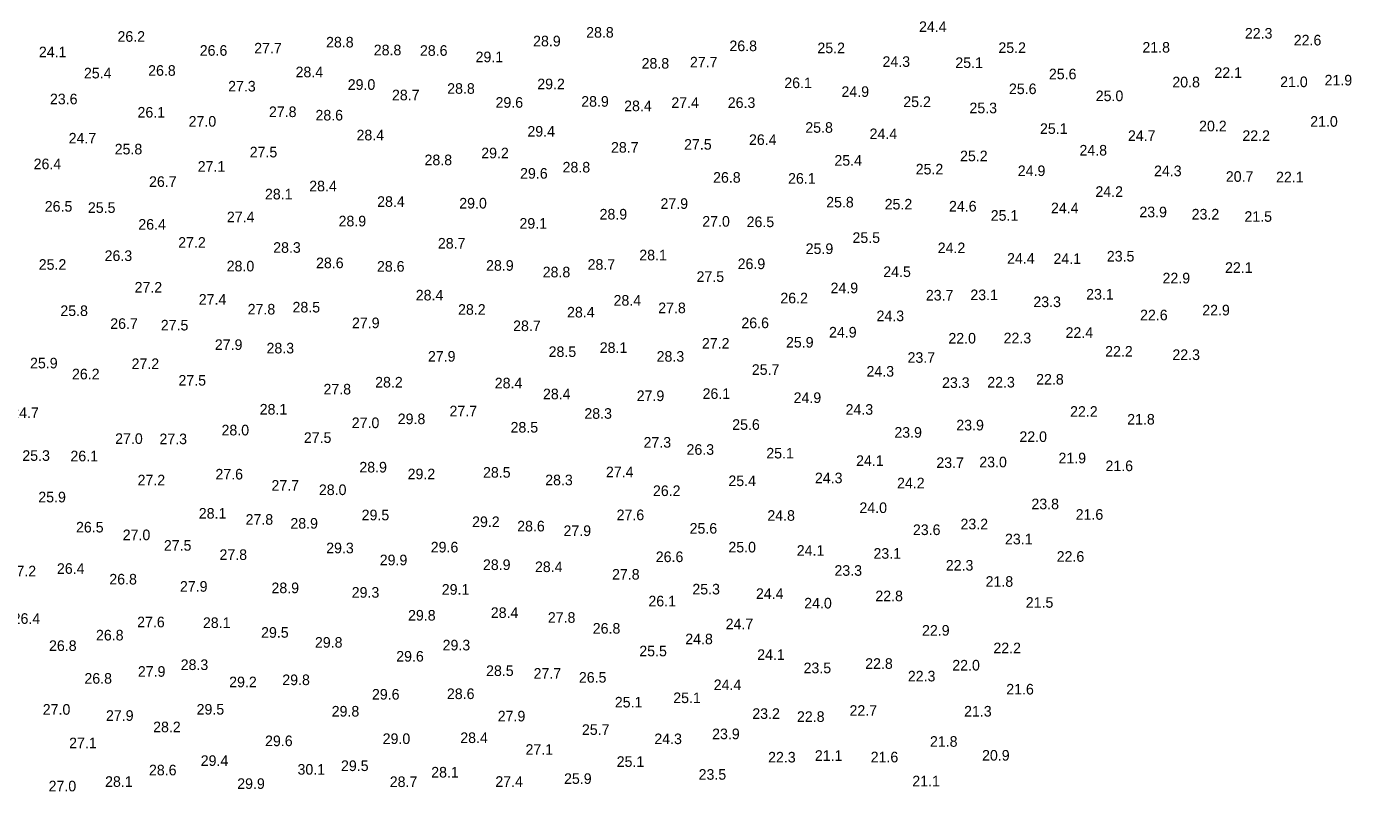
# Model space of a CAD drawing. Extents: x 3040093 to 3056816, y 408076 to 509144.
# Drawn here: x 3044324 to 3044949, y 432643 to 433004 of the extents above; entities that cross this region are included whole.
import ezdxf

# ---------------------------------------------------------------- set-up
doc = ezdxf.new("R2010")
doc.units = 0
doc.layers.add('V-TOPO-SOUN-0610', color=7, linetype='Continuous')

msp = doc.modelspace()

# ---------------------------------------------------------------- texts
at = {"layer": 'V-TOPO-SOUN-0610'}
for s, p in [('28.8 ', (3044587.78, 432998.72)), ('24.4 ', (3044744.8, 433001.41)), ('26.2 ', (3044366.69, 432996.79)), ('28.8 ', (3044465.08, 432994.1)), ('28.9 ', (3044562.75, 432994.62)), ('26.8 ', (3044655.37, 432992.36)), ('22.3 ', (3044898.51, 432998.29)), ('22.6 ', (3044921.57, 432995.05)), ('24.1 ', (3044329.61, 432989.47)), ('26.6 ', (3044405.5, 432990.19)), ('27.7 ', (3044431.19, 432991.27)), ('28.8 ', (3044487.59, 432990.39)), ('28.6 ', (3044509.37, 432990.16)), ('29.1 ', (3044535.62, 432987.14)), ('25.2 ', (3044696.87, 432991.4)), ('25.2 ', (3044782.24, 432991.5)), ('21.8 ', (3044850.18, 432991.67)), ('26.8 ', (3044381.16, 432980.74)), ('28.4 ', (3044450.71, 432980.02)), ('28.8 ', (3044613.93, 432984.12)), ('27.7 ', (3044636.73, 432984.68)), ('24.3 ', (3044727.58, 432984.94)), ('25.1 ', (3044761.93, 432984.42)), ('22.1 ', (3044884.14, 432979.73)), ('25.4 ', (3044350.87, 432979.5)), ('29.0 ', (3044475.32, 432974.11)), ('29.2 ', (3044564.72, 432974.38)), ('26.1 ', (3044681.25, 432974.9)), ('25.6 ', (3044806.06, 432979.07)), ('20.8 ', (3044864.29, 432975.26)), ('21.0 ', (3044915.14, 432975.39)), ('21.9 ', (3044936.11, 432976.18)), ('23.6 ', (3044334.83, 432967.29)), ('27.3 ', (3044418.89, 432973.33)), ('28.7 ', (3044496.18, 432969.16)), ('28.8 ', (3044522.23, 432972.24)), ('24.9 ', (3044708.22, 432970.77)), ('25.6 ', (3044787.22, 432972.08)), ('25.0 ', (3044828.17, 432968.77)), ('26.1 ', (3044376.14, 432961.02)), ('27.8 ', (3044438.14, 432961.25)), ('29.6 ', (3044545.03, 432965.65)), ('28.9 ', (3044585.45, 432966.14)), ('28.4 ', (3044605.7, 432964.04)), ('27.4 ', (3044627.97, 432965.58)), ('26.3 ', (3044654.58, 432965.58)), ('25.2 ', (3044737.39, 432965.98)), ('25.3 ', (3044768.59, 432963.06)), ('27.0 ', (3044400.25, 432956.73)), ('28.6 ', (3044460.09, 432959.65)), ('21.0 ', (3044929.32, 432956.69)), ('24.7 ', (3044343.66, 432948.79)), ('28.4 ', (3044479.45, 432950.26)), ('29.4 ', (3044560.06, 432952.03)), ('25.8 ', (3044691.16, 432953.84)), ('24.4 ', (3044721.48, 432950.85)), ('25.1 ', (3044801.86, 432953.31)), ('24.7 ', (3044843.36, 432950)), ('20.2 ', (3044876.92, 432954.53)), ('22.2 ', (3044897.33, 432950)), ('25.8 ', (3044365.38, 432943.64)), ('27.5 ', (3044429.06, 432942.23)), ('28.7 ', (3044599.5, 432944.46)), ('27.5 ', (3044633.98, 432945.87)), ('26.4 ', (3044664.59, 432948.1)), ('24.8 ', (3044820.49, 432943.11)), ('26.4 ', (3044327.15, 432936.65)), ('28.8 ', (3044511.54, 432938.55)), ('29.2 ', (3044538.28, 432941.8)), ('25.4 ', (3044704.88, 432938.32)), ('25.2 ', (3044764.16, 432940.42)), ('27.1 ', (3044404.52, 432935.47)), ('29.6 ', (3044556.61, 432932.19)), ('28.8 ', (3044576.66, 432935.11)), ('26.8 ', (3044647.66, 432930.28)), ('26.1 ', (3044683.03, 432929.82)), ('25.2 ', (3044743.23, 432934.19)), ('24.9 ', (3044791.39, 432933.43)), ('24.3 ', (3044855.66, 432933.37)), ('20.7 ', (3044889.52, 432930.71)), ('22.1 ', (3044913.21, 432930.45)), ('26.7 ', (3044381.58, 432928.31)), ('28.4 ', (3044457.14, 432926.21)), ('24.2 ', (3044828.01, 432923.62)), ('28.1 ', (3044436.27, 432922.41)), ('28.4 ', (3044489.19, 432918.9)), ('29.0 ', (3044527.91, 432918.11)), ('27.9 ', (3044622.85, 432917.95)), ('25.8 ', (3044701, 432918.6)), ('25.2 ', (3044728.6, 432917.65)), ('26.5 ', (3044332.4, 432916.63)), ('25.5 ', (3044352.74, 432916.04)), ('27.4 ', (3044418.3, 432911.62)), ('28.9 ', (3044594.11, 432912.93)), ('24.6 ', (3044758.94, 432916.7)), ('25.1 ', (3044778.63, 432912.34)), ('24.4 ', (3044807.04, 432915.88)), ('23.9 ', (3044848.74, 432913.98)), ('23.2 ', (3044873.41, 432912.93)), ('21.5 ', (3044898.31, 432911.84)), ('26.4 ', (3044376.53, 432908.14)), ('28.9 ', (3044470.99, 432909.68)), ('29.1 ', (3044556.32, 432908.6)), ('27.0 ', (3044642.54, 432909.55)), ('26.5 ', (3044663.47, 432909.32)), ('27.2 ', (3044395.33, 432899.61)), ('28.7 ', (3044517.84, 432899.21)), ('25.5 ', (3044713.41, 432901.87)), ('26.3 ', (3044360.62, 432893.34)), ('28.3 ', (3044440.15, 432897.21)), ('28.1 ', (3044612.85, 432893.64)), ('25.9 ', (3044691.33, 432896.65)), ('24.2 ', (3044753.63, 432897.05)), ('23.5 ', (3044833.39, 432893.11)), ('25.2 ', (3044329.55, 432889.21)), ('28.0 ', (3044418.2, 432888.45)), ('28.6 ', (3044460.36, 432889.96)), ('28.6 ', (3044489.1, 432888.32)), ('28.9 ', (3044540.57, 432888.75)), ('28.7 ', (3044588.47, 432889.21)), ('26.9 ', (3044659.24, 432889.53)), ('24.4 ', (3044786.34, 432892.06)), ('24.1 ', (3044808.22, 432891.96)), ('22.1 ', (3044889.16, 432887.76)), ('28.8 ', (3044567.28, 432885.63)), ('27.5 ', (3044639.85, 432883.47)), ('24.5 ', (3044727.94, 432885.79)), ('22.9 ', (3044859.67, 432882.78)), ('27.2 ', (3044374.76, 432878.45)), ('28.4 ', (3044507.4, 432874.74)), ('24.9 ', (3044703.07, 432878.15)), ('23.7 ', (3044748.02, 432874.71)), ('23.1 ', (3044769.02, 432874.87)), ('23.1 ', (3044823.64, 432875.16)), ('25.8 ', (3044339.75, 432867.39)), ('27.4 ', (3044405.04, 432872.74)), ('27.8 ', (3044428.1, 432868.11)), ('28.5 ', (3044449.27, 432869.06)), ('28.2 ', (3044527.35, 432867.98)), ('28.4 ', (3044600.71, 432872.28)), ('27.8 ', (3044621.77, 432868.73)), ('26.2 ', (3044679.38, 432873.36)), ('23.3 ', (3044798.74, 432871.59)), ('22.9 ', (3044878.4, 432867.68)), ('26.7 ', (3044363.28, 432861.32)), ('27.9 ', (3044477.32, 432861.65)), ('28.4 ', (3044578.76, 432866.7)), ('26.6 ', (3044661.01, 432861.65)), ('24.3 ', (3044724.76, 432864.96)), ('22.6 ', (3044849.07, 432865.36)), ('27.5 ', (3044387.13, 432860.57)), ('28.7 ', (3044553.33, 432860.27)), ('24.9 ', (3044702.35, 432857.25)), ('22.4 ', (3044813.93, 432857.09)), ('27.9 ', (3044412.62, 432851.38)), ('28.3 ', (3044437, 432849.74)), ('28.1 ', (3044594.18, 432849.97)), ('27.2 ', (3044642.38, 432852)), ('25.9 ', (3044682.04, 432852.49)), ('22.0 ', (3044758.65, 432854.4)), ('22.3 ', (3044784.7, 432854.5)), ('25.9 ', (3044325.45, 432842.68)), ('27.2 ', (3044373.35, 432842.36)), ('27.9 ', (3044513.14, 432845.87)), ('28.5 ', (3044570.07, 432848.07)), ('28.3 ', (3044621.02, 432845.83)), ('23.7 ', (3044739.39, 432845.31)), ('22.2 ', (3044832.6, 432848.23)), ('22.3 ', (3044864.32, 432846.62)), ('26.2 ', (3044345.23, 432837.5)), ('25.7 ', (3044665.93, 432839.63)), ('24.3 ', (3044720.03, 432838.81)), ('27.5 ', (3044395.46, 432834.55)), ('27.8 ', (3044463.87, 432830.38)), ('28.2 ', (3044488.24, 432833.66)), ('28.4 ', (3044544.67, 432833.24)), ('23.3 ', (3044755.66, 432833.47)), ('22.3 ', (3044776.99, 432833.66)), ('22.8 ', (3044800.05, 432835.04)), ('28.4 ', (3044567.41, 432828.12)), ('27.9 ', (3044611.63, 432827.26)), ('26.1 ', (3044642.7, 432828.28)), ('24.9 ', (3044685.65, 432826.35)), ('24.7 ', (3044316.59, 432819.23)), ('28.1 ', (3044433.78, 432820.9)), ('27.7 ', (3044523.31, 432820.05)), ('28.3 ', (3044586.93, 432818.9)), ('24.3 ', (3044710.16, 432820.8)), ('22.2 ', (3044816.06, 432819.85)), ('28.0 ', (3044415.77, 432811.06)), ('27.0 ', (3044477.22, 432814.5)), ('29.8 ', (3044498.91, 432816.37)), ('28.5 ', (3044552.12, 432812.4)), ('25.6 ', (3044656.68, 432813.68)), ('23.9 ', (3044762.39, 432813.42)), ('21.8 ', (3044843, 432816.18)), ('27.0 ', (3044365.6, 432807.05)), ('27.3 ', (3044386.5, 432806.92)), ('27.5 ', (3044454.61, 432807.51)), ('27.3 ', (3044614.85, 432805.28)), ('23.9 ', (3044733.16, 432809.97)), ('22.0 ', (3044792.15, 432807.97)), ('25.3 ', (3044321.81, 432799.05)), ('26.1 ', (3044344.51, 432798.82)), ('26.3 ', (3044635.13, 432801.9)), ('25.1 ', (3044672.76, 432800.17)), ('28.9 ', (3044480.79, 432793.57)), ('24.1 ', (3044715.11, 432796.65)), ('23.7 ', (3044752.97, 432795.7)), ('23.0 ', (3044773.22, 432796)), ('21.9 ', (3044810.58, 432797.87)), ('21.6 ', (3044832.76, 432794.19)), ('27.2 ', (3044376.17, 432787.47)), ('27.6 ', (3044412.91, 432790.26)), ('29.2 ', (3044503.56, 432790.36)), ('28.5 ', (3044539.13, 432791.11)), ('28.3 ', (3044568.46, 432787.53)), ('27.4 ', (3044597.1, 432791.31)), ('25.4 ', (3044654.88, 432787.14)), ('24.3 ', (3044695.69, 432788.49)), ('24.2 ', (3044734.44, 432786.09)), ('27.7 ', (3044439.33, 432784.97)), ('28.0 ', (3044461.7, 432782.91)), ('26.2 ', (3044619.28, 432782.45)), ('25.9 ', (3044329.35, 432779.46)), ('24.0 ', (3044716.69, 432774.44)), ('23.8 ', (3044797.82, 432776.22)), ('28.1 ', (3044405.04, 432771.79)), ('27.8 ', (3044427.12, 432768.9)), ('29.5 ', (3044481.88, 432771)), ('29.2 ', (3044533.98, 432767.82)), ('27.6 ', (3044602.15, 432771.06)), ('24.8 ', (3044673.25, 432770.77)), ('21.6 ', (3044818.69, 432771.26)), ('26.5 ', (3044347.13, 432765.26)), ('27.0 ', (3044369.18, 432761.62)), ('28.9 ', (3044448.25, 432767.06)), ('28.6 ', (3044555.24, 432765.75)), ('27.9 ', (3044577.09, 432763.58)), ('25.6 ', (3044636.57, 432764.7)), ('23.6 ', (3044741.92, 432764.04)), ('23.2 ', (3044764.36, 432766.73)), ('27.5 ', (3044388.57, 432756.66)), ('29.3 ', (3044465.15, 432755.45)), ('29.6 ', (3044514.46, 432755.84)), ('25.0 ', (3044654.88, 432755.84)), ('23.1 ', (3044785.35, 432759.65)), ('27.8 ', (3044414.82, 432752.3)), ('29.9 ', (3044490.41, 432749.77)), ('26.6 ', (3044620.62, 432751.28)), ('24.1 ', (3044687.13, 432754.27)), ('23.1 ', (3044723.31, 432752.86)), ('22.6 ', (3044809.73, 432751.44)), ('27.2 ', (3044315.31, 432744.55)), ('26.4 ', (3044338.14, 432745.74)), ('28.9 ', (3044539.1, 432747.54)), ('28.4 ', (3044563.64, 432746.56)), ('27.8 ', (3044599.99, 432743.01)), ('23.3 ', (3044704.91, 432744.82)), ('22.3 ', (3044757.43, 432747.28)), ('26.8 ', (3044362.85, 432740.72)), ('27.9 ', (3044396.15, 432737.3)), ('28.9 ', (3044439.33, 432736.62)), ('29.1 ', (3044519.67, 432735.89)), ('25.3 ', (3044637.88, 432736.02)), ('21.8 ', (3044776.2, 432739.63)), ('29.3 ', (3044477.19, 432734.48)), ('26.1 ', (3044617.15, 432730.38)), ('24.4 ', (3044667.87, 432733.89)), ('22.8 ', (3044724.2, 432732.81)), ('21.5 ', (3044795.16, 432729.73)), ('29.8 ', (3044503.76, 432723.69)), ('28.4 ', (3044542.8, 432724.94)), ('24.0 ', (3044690.64, 432729.4)), ('26.4 ', (3044317.25, 432722.15)), ('27.6 ', (3044375.97, 432720.51)), ('28.1 ', (3044407.01, 432720.18)), ('27.8 ', (3044569.71, 432722.64)), ('26.8 ', (3044590.9, 432717.52)), ('24.7 ', (3044653.6, 432719.59)), ('26.8 ', (3044356.55, 432714.31)), ('29.5 ', (3044434.44, 432715.59)), ('29.8 ', (3044459.83, 432710.89)), ('24.8 ', (3044634.53, 432712.5)), ('22.9 ', (3044746.21, 432716.57)), ('26.8 ', (3044334.4, 432709.35)), ('29.3 ', (3044520.07, 432709.61)), ('25.5 ', (3044612.85, 432706.83)), ('24.1 ', (3044668.46, 432705.12)), ('22.2 ', (3044779.88, 432708.27)), ('28.3 ', (3044396.51, 432700.36)), ('29.6 ', (3044498.18, 432704.33)), ('23.5 ', (3044690.34, 432698.85)), ('22.8 ', (3044719.41, 432700.92)), ('22.0 ', (3044760.49, 432700.13)), ('26.8 ', (3044351.1, 432693.9)), ('27.9 ', (3044376.3, 432697.18)), ('29.2 ', (3044419.38, 432692.23)), ('29.8 ', (3044444.44, 432693.24)), ('28.5 ', (3044540.57, 432697.54)), ('27.7 ', (3044562.98, 432696.26)), ('26.5 ', (3044584.34, 432694.39)), ('22.3 ', (3044739.52, 432694.98)), ('29.6 ', (3044486.73, 432686.39)), ('28.6 ', (3044522.1, 432686.65)), ('24.4 ', (3044647.95, 432690.88)), ('21.6 ', (3044785.95, 432688.81)), ('25.1 ', (3044601.3, 432682.68)), ('25.1 ', (3044628.86, 432684.75)), ('27.0 ', (3044331.45, 432679.27)), ('27.9 ', (3044361.27, 432676.38)), ('29.5 ', (3044404.02, 432679.33)), ('29.8 ', (3044467.74, 432678.41)), ('27.9 ', (3044546.08, 432676.12)), ('23.2 ', (3044666.16, 432677.3)), ('22.8 ', (3044687.22, 432675.89)), ('22.7 ', (3044712, 432678.77)), ('21.3 ', (3044766.06, 432678.41)), ('28.2 ', (3044383.52, 432671)), ('25.7 ', (3044585.78, 432669.75)), ('23.9 ', (3044647.2, 432667.72)), ('27.1 ', (3044343.89, 432663.45)), ('29.6 ', (3044436.31, 432664.44)), ('29.0 ', (3044491.79, 432665.45)), ('28.4 ', (3044528.4, 432665.91)), ('24.3 ', (3044619.94, 432665.39)), ('21.8 ', (3044749.95, 432664.14)), ('29.4 ', (3044405.96, 432655.12)), ('27.1 ', (3044559.17, 432660.37)), ('25.1 ', (3044602.19, 432654.66)), ('22.3 ', (3044673.61, 432656.73)), ('21.1 ', (3044695.66, 432657.51)), ('21.6 ', (3044722, 432656.79)), ('20.9 ', (3044774.53, 432657.61)), ('28.6 ', (3044381.55, 432650.66)), ('30.1 ', (3044451.63, 432650.99)), ('29.5 ', (3044472.13, 432652.69)), ('28.1 ', (3044514.69, 432649.64)), ('23.5 ', (3044640.83, 432648.59)), ('27.0 ', (3044334.21, 432643.11)), ('28.1 ', (3044360.85, 432645.24)), ('29.9 ', (3044423.18, 432644.26)), ('28.7 ', (3044495.13, 432645.15)), ('27.4 ', (3044544.94, 432645.24)), ('25.9 ', (3044577.35, 432646.62)), ('21.1 ', (3044741.62, 432645.47))]:
    msp.add_text(s, height=5, dxfattribs=at).set_placement(p)

doc.saveas('drawing.dxf')
